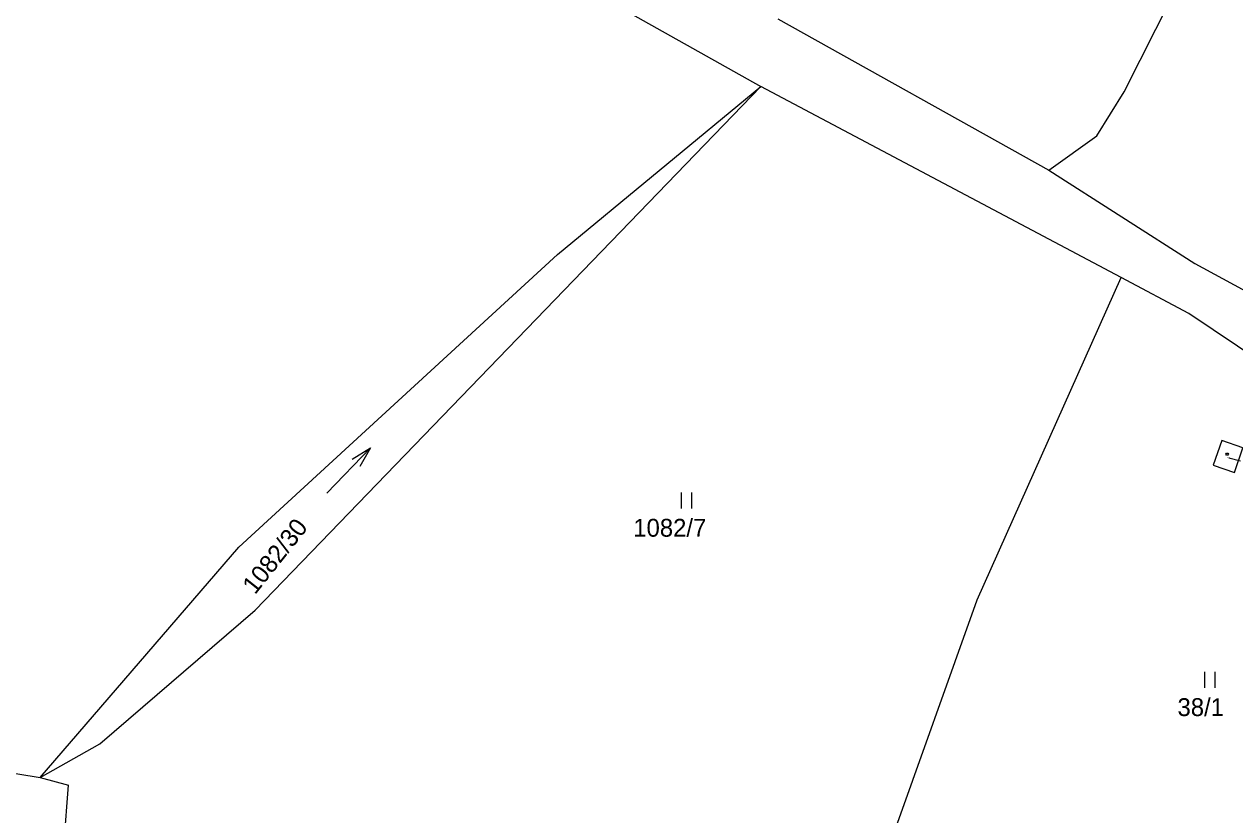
# Model space of a CAD drawing. Extents: x -852001 to -842497, y -1063614 to -1052182.
# Drawn here: x -849515.7 to -849400.5, y -1056170.2 to -1056094.9 of the extents above; entities that cross this region are included whole.
import ezdxf

# ---------------------------------------------------------------- set-up
doc = ezdxf.new("R2010")
doc.units = 0
for name, color, linetype in [('Default', 7, 'Continuous'), ('KN_HRANICE', 7, 'Continuous'), ('KN_KULTURY', 7, 'Continuous'), ('KN_PARCELY', 7, 'Continuous')]:
    doc.layers.add(name, color=color, linetype=linetype)

# ---------------------------------------------------------------- blocks, each defined once
blk = doc.blocks.new('306')
at = {"layer": 'Default'}
for p, q in [((-0.5, 1.5), (-0.5, 0)), ((0.5, 0), (0.5, 1.5))]:
    blk.add_line(p, q, dxfattribs=at)
blk = doc.blocks.new('NAHRADNI_SYMBOL')
at = {"layer": 'Default'}
blk.add_lwpolyline([(0.09, 0.15), (0.18, 0), (0.09, -0.15), (-0.09, -0.15), (-0.18, 0), (-0.09, 0.15), (0.09, 0.15)], dxfattribs=at)
blk = doc.blocks.new('802')
at = {"layer": 'Default'}
blk.add_line((-3, 0), (3, 0), dxfattribs=at)
blk.add_lwpolyline([(1, 0.5), (3, 0), (1, -0.5)], dxfattribs=at)

msp = doc.modelspace()

# ---------------------------------------------------------------- linework, layer by layer
at = {"layer": 'KN_HRANICE'}
for p, q in [((-849544.37, -1056045.31), (-849445.63, -1056100.85)), ((-849544.37, -1056045.31), (-849445.63, -1056100.85)), ((-849411.05, -1056101.37), (-849402.23, -1056083.97)), ((-849411.05, -1056101.37), (-849402.23, -1056083.97)), ((-849443.99, -1056094.41), (-849418.2, -1056108.82)), ((-849443.99, -1056094.41), (-849418.2, -1056108.82)), ((-849493.74, -1056150.69), (-849445.63, -1056100.85)), ((-849493.74, -1056150.69), (-849445.63, -1056100.85)), ((-849464.96, -1056116.83), (-849445.63, -1056100.85)), ((-849464.96, -1056116.83), (-849445.63, -1056100.85)), ((-849411.33, -1056119.03), (-849445.63, -1056100.85)), ((-849411.33, -1056119.03), (-849445.63, -1056100.85)), ((-849413.64, -1056105.56), (-849411.05, -1056101.37)), ((-849413.64, -1056105.56), (-849411.05, -1056101.37)), ((-849418.2, -1056108.82), (-849413.64, -1056105.56)), ((-849418.2, -1056108.82), (-849413.64, -1056105.56)), ((-849418.2, -1056108.82), (-849404.3, -1056117.7)), ((-849418.2, -1056108.82), (-849404.3, -1056117.7)), ((-849495.31, -1056144.7), (-849464.96, -1056116.83)), ((-849495.31, -1056144.7), (-849464.96, -1056116.83)), ((-849404.3, -1056117.7), (-849381.24, -1056130.24)), ((-849404.3, -1056117.7), (-849381.24, -1056130.24)), ((-849425.04, -1056149.71), (-849411.33, -1056119.03)), ((-849425.04, -1056149.71), (-849411.33, -1056119.03)), ((-849404.87, -1056122.47), (-849411.33, -1056119.03)), ((-849404.87, -1056122.47), (-849411.33, -1056119.03)), ((-849383.75, -1056136.63), (-849404.87, -1056122.47)), ((-849383.75, -1056136.63), (-849404.87, -1056122.47)), ((-849401.75, -1056134.54), (-849402.56, -1056136.9)), ((-849401.75, -1056134.54), (-849402.56, -1056136.9)), ((-849399.74, -1056135.23), (-849401.75, -1056134.54)), ((-849399.74, -1056135.23), (-849401.75, -1056134.54)), ((-849400.53, -1056137.6), (-849399.74, -1056135.23)), ((-849400.53, -1056137.6), (-849399.74, -1056135.23)), ((-849402.56, -1056136.9), (-849400.53, -1056137.6)), ((-849402.56, -1056136.9), (-849400.53, -1056137.6)), ((-849514.22, -1056166.62), (-849495.31, -1056144.7)), ((-849514.22, -1056166.62), (-849495.31, -1056144.7)), ((-849437.73, -1056185.24), (-849425.04, -1056149.71)), ((-849437.73, -1056185.24), (-849425.04, -1056149.71)), ((-849508.53, -1056163.41), (-849493.74, -1056150.69)), ((-849508.53, -1056163.41), (-849493.74, -1056150.69)), ((-849514.22, -1056166.62), (-849508.53, -1056163.41)), ((-849514.22, -1056166.62), (-849508.53, -1056163.41)), ((-849524.53, -1056164.91), (-849514.22, -1056166.62)), ((-849524.53, -1056164.91), (-849514.22, -1056166.62)), ((-849514.22, -1056166.62), (-849511.52, -1056167.35)), ((-849514.22, -1056166.62), (-849511.52, -1056167.35)), ((-849512.08, -1056174.78), (-849511.52, -1056167.35)), ((-849512.08, -1056174.78), (-849511.52, -1056167.35))]:
    msp.add_line(p, q, dxfattribs=at)
at = {"layer": 'KN_PARCELY'}
msp.add_line((-849401.06, -1056136.2), (-849399.95, -1056136.47), dxfattribs=at)
msp.add_line((-849401.06, -1056136.2), (-849399.95, -1056136.47), dxfattribs=at)

# ---------------------------------------------------------------- block references
at = {"layer": 'KN_KULTURY', "rotation": 46.180398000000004}
msp.add_blockref('802', (-849484.85, -1056137.4), dxfattribs=at)
msp.add_blockref('802', (-849484.85, -1056137.4), dxfattribs=at)
at = {"layer": 'KN_KULTURY', "xscale": 0.67, "yscale": 0.67}
msp.add_blockref('NAHRADNI_SYMBOL', (-849401.24, -1056135.85), dxfattribs=at)
msp.add_blockref('NAHRADNI_SYMBOL', (-849401.24, -1056135.85), dxfattribs=at)
at = {"layer": 'KN_KULTURY'}
for p in [(-849452.7, -1056141), (-849452.7, -1056141), (-849402.88, -1056158.07), (-849402.88, -1056158.07)]:
    msp.add_blockref('306', p, dxfattribs=at)

# ---------------------------------------------------------------- texts
at = {"layer": 'KN_PARCELY'}
for s, height, p in [('150', 0.1, (-849401.21, -1056136.2)), ('150', 0.1, (-849401.21, -1056136.2)), ('1082/7', 1.7, (-849457.76, -1056143.7)), ('1082/7', 1.7, (-849457.76, -1056143.7)), ('38/1', 1.7, (-849405.96, -1056160.77)), ('38/1', 1.7, (-849405.96, -1056160.77))]:
    msp.add_text(s, height=height, dxfattribs=at).set_placement(p)
msp.add_text('1082/30', height=1.7, rotation=51.566, dxfattribs=at).set_placement((-849493.76, -1056149.28))
msp.add_text('1082/30', height=1.7, rotation=51.566, dxfattribs=at).set_placement((-849493.76, -1056149.28))

doc.saveas('drawing.dxf')
